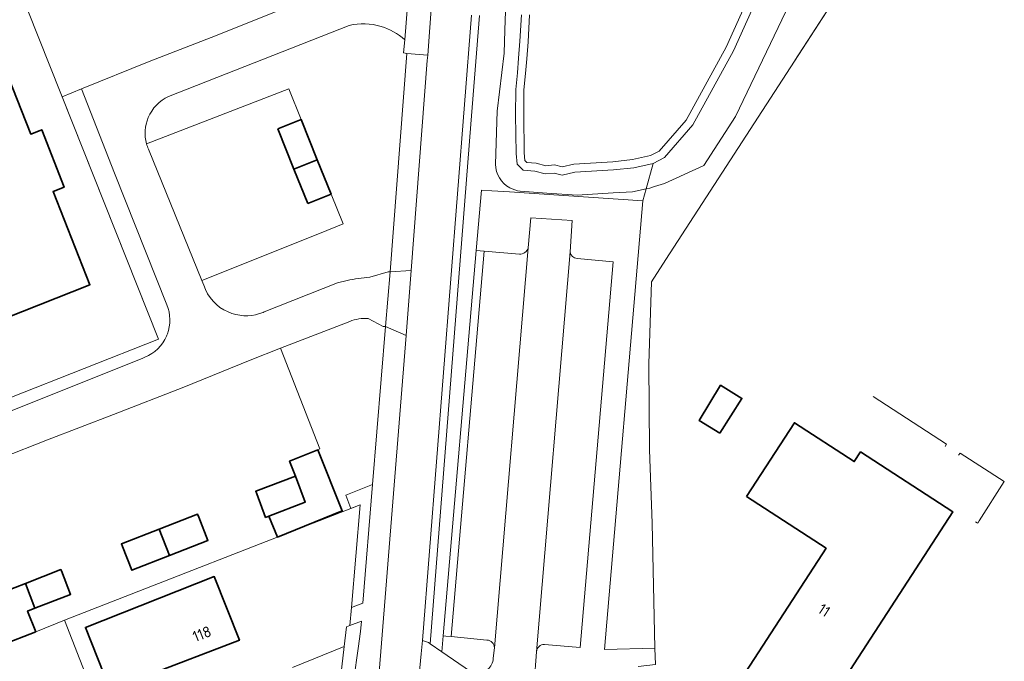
# Model space of a CAD drawing. Extents: x 150256 to 156914, y 461459 to 469481.
# Tile 344 of 656: x 155131 to 155253, y 464190 to 464269. Entities that reach past the tile are written whole.
import ezdxf
from ezdxf.enums import TextEntityAlignment as Align

# ---------------------------------------------------------------- set-up
doc = ezdxf.new("R2010")
doc.units = 0
doc.header["$LTSCALE"] = 0.75
for name, color, linetype, lineweight in [('B-RO-GR-BEPLANTING_CULTUUR_BODEMBEDEKKER-GV', 251, 'CONTINUOUS', 18), ('B-RO-GR-BEPLANTING_CULTUUR_BOSPLANTSOEN-GV', 251, 'CONTINUOUS', 18), ('B-RO-GR-GROENVOORZIENING-GV', 251, 'CONTINUOUS', 18), ('B-RO-GR-HAAG-GV', 251, 'CONTINUOUS', 13), ('B-RO-IE-TERREINAFSCHEIDING_KUNSTMATIG_HEKWERK-G', 251, 'IE-TERREINAFSCHEIDING-KUNSTMATIG', 18), ('B-RO-IE-TERREINAFSCHEIDING_KUNSTMATIG_MUUR-G', 251, 'IE-TERREINAFSCHEIDING-KUNSTMATIG-DICHT', 18), ('B-RO-OG-BEBOUWING-GV', 6, 'CONTINUOUS', 35), ('B-RO-OG-BEBOUWING-T18', 1, 'CONTINUOUS', 18), ('B-RO-OG-TERREIN_CULTUURSCHEIDING-GV', 251, 'CONTINUOUS', 18), ('B-RO-OG-WATER_MEER-GV', 251, 'CONTINUOUS', 18), ('B-RO-OG-WATER_SLOOT-GV', 251, 'CONTINUOUS', 18), ('B-RO-VH-VERHARDING_ASFALT-GV', 251, 'CONTINUOUS', 18), ('B-RO-VH-VERHARDING_BETONSTRAATSTEEN-GV', 251, 'CONTINUOUS', 18), ('B-RO-VH-VERHARDING_TEGEL-GV', 251, 'CONTINUOUS', 18)]:
    doc.layers.add(name, color=color, linetype=linetype, lineweight=lineweight)
doc.styles.add('NLCS-ISO-M200-T18', font='NLCS-ISO.ttf', dxfattribs={"height": 360})
doc.linetypes.add('IE-TERREINAFSCHEIDING-KUNSTMATIG', pattern='A,4,[82,NLCS.SHX,S=0.75,R=90,X=0,Y=0],4,-2', length=10)
doc.linetypes.add('IE-TERREINAFSCHEIDING-KUNSTMATIG-DICHT', pattern='A,8,-1,[82,NLCS.SHX,S=0.75,R=90,X=0,Y=0],-1', length=10)

msp = doc.modelspace()

# ---------------------------------------------------------------- linework, layer by layer
at = {"layer": 'B-RO-GR-BEPLANTING_CULTUUR_BODEMBEDEKKER-GV'}
for points in [[(155209.741, 464191.239), (155203.512, 464191.065), (155208.255, 464246.372), (155191.788, 464247.481), (155189.631, 464247.627), (155188.334, 464247.714), (155187.696, 464240.259), (155188.692, 464240.175), (155193.021, 464239.811)], [(155194.111, 464240.595), (155194.414, 464244.298), (155199.535, 464243.953), (155199.27, 464240.08)], [(155200.147, 464239.279), (155204.601, 464238.875), (155200.523, 464191.321), (155196.105, 464191.706)], [(155189.001, 464192.245), (155184.621, 464192.661), (155183.972, 464192.723), (155183.625, 464192.756), (155183.457, 464190.792), (155186.999, 464188.358)], [(155189.8, 464189.991), (155189.943, 464191.276)], [(155207.683, 464188.995), (155209.789, 464189.227), (155209.741, 464191.239)], [(155195.124, 464190.806), (155194.836, 464186.933)]]:
    msp.add_lwpolyline(points, dxfattribs=at)
for points in [[(155193.021, 464239.811, 0.3468401), (155194.111, 464240.595)], [(155199.27, 464240.08, 0.3480213), (155200.147, 464239.279)], [(155189.943, 464191.276, 0.4065936), (155189.001, 464192.245)], [(155196.105, 464191.706, 0.3790605), (155195.124, 464190.806)], [(155187.578, 464188.178, 0.4423808), (155189.8, 464189.991)]]:
    msp.add_lwpolyline(points, format="xyb", dxfattribs=at)
at = {"layer": 'B-RO-GR-BEPLANTING_CULTUUR_BOSPLANTSOEN-GV'}
for points in [[(155208.659, 464247.865), (155208.255, 464246.372), (155203.512, 464191.065), (155209.741, 464191.239), (155209.373, 464206.663), (155209.047, 464215.709), (155208.966, 464226.286), (155209.295, 464236.411), (155211.073, 464239.152), (155226.942, 464263.622), (155226.976, 464263.675), (155241.989, 464286.824), (155240.355, 464293.71), (155238.75, 464308.47), (155232.201, 464310.104), (155234.696, 464291.415)], [(155234.696, 464291.415), (155232.201, 464310.104), (155227.433, 464311.293), (155230.106, 464288.651), (155219.4, 464264.88), (155214.426, 464255.736), (155210.895, 464251.723), (155209.511, 464251.009), (155208.659, 464247.865)], [(155208.659, 464247.865), (155209.094, 464247.961), (155209.676, 464248.144), (155210.926, 464248.536), (155215.743, 464250.751), (155219.665, 464256.789), (155233.515, 464285.713)], [(155233.515, 464285.713), (155219.665, 464256.789), (155215.743, 464250.751), (155210.926, 464248.536), (155209.676, 464248.144), (155209.094, 464247.961), (155208.659, 464247.865)], [(155172.025, 464268.02), (155149.755, 464259.25)], [(155174.582, 464236.97), (155176.828, 464237.616), (155177.094, 464237.622), (155179.153, 464264.547), (155178.743, 464264.637), (155178.877, 464266.233)], [(155147.044, 464253.416), (155164.588, 464260.213), (155166.106, 464256.421), (155168.106, 464251.427), (155169.8, 464247.196), (155171.311, 464243.548), (155168.376, 464242.375), (155153.855, 464236.573), (155154.098, 464235.977)], [(155161.551, 464232.694), (155170.586, 464236.262), (155171.784, 464236.565)], [(155172.098, 464231.517), (155163.577, 464228.204), (155168.412, 464215.797), (155168.155, 464215.689), (155171.176, 464208.165), (155171.209, 464208.072), (155171.395, 464208.144), (155172.245, 464208.475), (155171.618, 464210.085), (155174.921, 464211.395), (155176.524, 464230.909)], [(155176.524, 464230.909), (155176.208, 464230.896), (155174.396, 464231.871)]]:
    msp.add_lwpolyline(points, dxfattribs=at)
for points in [[(155175.975, 464267.881, 0.1308844), (155172.025, 464268.02)], [(155178.877, 464266.233, 0.1094927), (155175.975, 464267.881)], [(155149.755, 464259.25, 0.1845539), (155147.263, 464256.643)], [(155147.263, 464256.643, 0.1658032), (155147.044, 464253.416)], [(155171.784, 464236.565, -0.0346656), (155174.582, 464236.97)], [(155154.098, 464235.977, 0.2126438), (155157.104, 464232.686)], [(155157.104, 464232.686, 0.1823256), (155160.987, 464232.48)], [(155160.987, 464232.48, 0.0271512), (155161.551, 464232.694)], [(155174.396, 464231.871, 0.1183703), (155172.098, 464231.517)]]:
    msp.add_lwpolyline(points, format="xyb", dxfattribs=at)
at = {"layer": 'B-RO-GR-GROENVOORZIENING-GV'}
for points in [[(155184.621, 464192.661), (155188.692, 464240.175), (155187.696, 464240.259), (155183.625, 464192.756), (155183.972, 464192.723)], [(155173.721, 464196.797), (155174.921, 464211.395), (155171.618, 464210.085), (155172.245, 464208.475), (155173.409, 464208.929), (155172.311, 464196.235)], [(155171.002, 464176.059), (155173.139, 464191.213), (155173.435, 464193.31), (155173.538, 464194.564), (155172.119, 464194.018), (155171.7, 464193.857), (155171.422, 464191.455), (155169.677, 464176.387)]]:
    msp.add_lwpolyline(points, close=True, dxfattribs=at)
at = {"layer": 'B-RO-GR-HAAG-GV'}
for points in [[(155184.621, 464192.661), (155188.692, 464240.175), (155187.696, 464240.259), (155183.625, 464192.756), (155183.972, 464192.723)], [(155172.311, 464196.235), (155173.721, 464196.797), (155174.921, 464211.395), (155171.618, 464210.085), (155172.245, 464208.475), (155173.409, 464208.929)], [(155169.677, 464176.387), (155171.002, 464176.059), (155173.139, 464191.213), (155173.435, 464193.31), (155173.538, 464194.564), (155172.119, 464194.018), (155171.7, 464193.857), (155171.422, 464191.455)]]:
    msp.add_lwpolyline(points, close=True, dxfattribs=at)
at = {"layer": 'B-RO-IE-TERREINAFSCHEIDING_KUNSTMATIG_HEKWERK-G'}
for points in [[(155226.942, 464263.622), (155252.068, 464302.365)], [(155128.405, 464279.936), (155148.523, 464229.315), (155130.202, 464222.098)], [(155172.311, 464196.235), (155173.409, 464208.929), (155136.919, 464194.707)], [(155209.373, 464206.663), (155209.741, 464191.239)], [(155172.12, 464194.018), (155172.311, 464196.235)], [(155133.384, 464193.252), (155136.919, 464194.707)], [(155136.919, 464194.707), (155142.604, 464180.127)], [(155209.741, 464191.239), (155209.789, 464189.227)]]:
    msp.add_lwpolyline(points, dxfattribs=at)
at = {"layer": 'B-RO-IE-TERREINAFSCHEIDING_KUNSTMATIG_MUUR-G'}
for points in [[(155245.516, 464216.106), (155245.7, 464216.38), (155236.64, 464222.253)], [(155252.81, 464211.77), (155247.365, 464215.292), (155247.173, 464215.016)], [(155249.726, 464206.927), (155252.81, 464211.77)], [(155249.454, 464206.703), (155249.55, 464206.65), (155249.726, 464206.927)], [(155249.26, 464206.81), (155249.454, 464206.703)], [(155169.677, 464176.387), (155171.422, 464191.455), (155165.026, 464188.855)]]:
    msp.add_lwpolyline(points, dxfattribs=at)
at = {"layer": 'B-RO-OG-BEBOUWING-GV'}
for points in [[(155101.078, 464255.248), (155106.246, 464242.193), (155106.799, 464240.796), (155112.929, 464225.31), (155140.063, 464236.05), (155135.521, 464247.524), (155136.879, 464248.061), (155134.123, 464255.143), (155133.938, 464255.07), (155132.775, 464254.609), (155128.233, 464266.083), (155101.048, 464255.323)], [(155163.227, 464255.268), (155165.226, 464250.276), (155168.106, 464251.427), (155166.106, 464256.421)], [(155166.921, 464246.043), (155169.8, 464247.196), (155168.106, 464251.427), (155165.226, 464250.276)], [(155217.717, 464217.763), (155220.448, 464222.019), (155217.827, 464223.641), (155215.177, 464219.318)], [(155221.016, 464209.93), (155230.843, 464203.548), (155216.229, 464181.047), (155225.154, 464175.25), (155246.458, 464208.053), (155235.092, 464215.435), (155234.316, 464214.239), (155226.931, 464219.036)], [(155165.398, 464212.438), (155166.622, 464209.231), (155162.128, 464207.516), (155163.179, 464204.924), (155171.176, 464208.165), (155168.155, 464215.689), (155164.684, 464214.31)], [(155165.398, 464212.438), (155160.512, 464210.573), (155160.636, 464210.248), (155161.736, 464207.366), (155162.128, 464207.516), (155166.622, 464209.231)], [(155148.59, 464205.892), (155149.868, 464202.655), (155154.608, 464204.502), (155153.481, 464207.393), (155153.344, 464207.745)], [(155149.868, 464202.655), (155148.59, 464205.892), (155143.959, 464204.087), (155144.081, 464203.775), (155145.223, 464200.844)], [(155132.108, 464199.209), (155133.295, 464196.158), (155137.689, 464197.864), (155136.562, 464200.763), (155136.503, 464200.916)], [(155142.554, 464186.095), (155145.114, 464187.078), (155147.14, 464187.855), (155158.492, 464192.212), (155155.39, 464200.069), (155139.512, 464193.8)], [(155133.295, 464196.158), (155132.108, 464199.209), (155126.994, 464197.223), (155129.175, 464191.615), (155133.384, 464193.252), (155132.39, 464195.806)]]:
    msp.add_lwpolyline(points, close=True, dxfattribs=at)
at = {"layer": 'B-RO-OG-TERREIN_CULTUURSCHEIDING-GV'}
for points in [[(155187.103, 464269.286), (155181.057, 464192.169), (155181.798, 464191.933), (155182.029, 464191.774), (155187.053, 464255.854), (155188.101, 464269.221)], [(155188.101, 464269.221), (155187.053, 464255.854), (155182.029, 464191.774), (155183.457, 464190.792), (155183.625, 464192.756), (155187.696, 464240.259), (155188.334, 464247.714), (155189.631, 464247.627), (155191.788, 464247.481), (155208.255, 464246.372), (155208.659, 464247.865), (155206.957, 464247.488), (155204.573, 464247.366), (155200.134, 464247.088), (155196.405, 464247.326), (155193.134, 464247.578)], [(155190.073, 464250.89), (155190.281, 464257.451), (155191.151, 464264.577), (155191.209, 464267.411), (155191.289, 464269.768)]]:
    msp.add_lwpolyline(points, dxfattribs=at)
for points in [[(155191.824, 464248, -0.2618376), (155190.073, 464250.89)], [(155193.134, 464247.578, -0.100647), (155191.824, 464248)]]:
    msp.add_lwpolyline(points, format="xyb", dxfattribs=at)
at = {"layer": 'B-RO-OG-WATER_MEER-GV'}
for points in [[(155193.264, 464269.329), (155193.094, 464266.073), (155192.929, 464263.974), (155192.776, 464262.18), (155192.58, 464260.11), (155192.558, 464257.006), (155192.607, 464252.236), (155192.728, 464250.89), (155193.507, 464250.157), (155194.907, 464250.036), (155196.217, 464249.709), (155197.289, 464249.807), (155198.304, 464249.563), (155199.868, 464249.906), (155204.621, 464250.206), (155207.122, 464250.474), (155209.511, 464251.009), (155210.895, 464251.723), (155214.426, 464255.736), (155219.4, 464264.88), (155230.106, 464288.651)], [(155194.264, 464269.309), (155194.092, 464266.008), (155193.926, 464263.892), (155193.772, 464262.09), (155193.58, 464260.059), (155193.558, 464257.008), (155193.607, 464252.286), (155193.69, 464251.358), (155193.939, 464251.123), (155195.072, 464251.025), (155196.295, 464250.72), (155197.362, 464250.818), (155198.314, 464250.589), (155199.729, 464250.899), (155204.536, 464251.203), (155206.959, 464251.462), (155209.167, 464251.957), (155210.269, 464252.525), (155213.601, 464256.312), (155218.504, 464265.325), (155229.08, 464288.809)], [(155229.08, 464288.809), (155218.504, 464265.325), (155213.601, 464256.312), (155210.269, 464252.525), (155209.167, 464251.957), (155206.959, 464251.462), (155204.536, 464251.203), (155199.729, 464250.899), (155198.314, 464250.589), (155197.362, 464250.818), (155196.295, 464250.72), (155195.072, 464251.025), (155193.939, 464251.123), (155193.69, 464251.358), (155193.607, 464252.286), (155193.558, 464257.008), (155193.58, 464260.059), (155193.772, 464262.09), (155193.926, 464263.892), (155194.092, 464266.008), (155194.264, 464269.309)]]:
    msp.add_lwpolyline(points, dxfattribs=at)
at = {"layer": 'B-RO-OG-WATER_SLOOT-GV'}
for points in [[(155191.289, 464269.768), (155191.209, 464267.411), (155191.151, 464264.577), (155190.281, 464257.451), (155190.073, 464250.89)], [(155208.659, 464247.865), (155209.511, 464251.009), (155207.122, 464250.474), (155204.621, 464250.206), (155199.868, 464249.906), (155198.304, 464249.563), (155197.289, 464249.807), (155196.217, 464249.709), (155194.907, 464250.036), (155193.507, 464250.157), (155192.728, 464250.89), (155192.607, 464252.236), (155192.558, 464257.006), (155192.58, 464260.11), (155192.776, 464262.18), (155192.929, 464263.974), (155193.094, 464266.073), (155193.264, 464269.329)], [(155193.134, 464247.578), (155196.405, 464247.326), (155200.134, 464247.088), (155204.573, 464247.366), (155206.957, 464247.488), (155208.659, 464247.865)]]:
    msp.add_lwpolyline(points, dxfattribs=at)
for points in [[(155190.073, 464250.89, 0.2618376), (155191.824, 464248)], [(155191.824, 464248, 0.100647), (155193.134, 464247.578)]]:
    msp.add_lwpolyline(points, format="xyb", dxfattribs=at)
at = {"layer": 'B-RO-VH-VERHARDING_ASFALT-GV'}
for points in [[(155182.219, 464271.189), (155181.716, 464264.358), (155181.666, 464263.679), (155179.69, 464237.817), (155179.066, 464229.789), (155175.936, 464190.836), (155175.402, 464184.192)], [(155177.348, 464168.455), (155179.922, 464180.172), (155180.903, 464190.538), (155181.057, 464192.169), (155187.103, 464269.286)]]:
    msp.add_lwpolyline(points, dxfattribs=at)
at = {"layer": 'B-RO-VH-VERHARDING_BETONSTRAATSTEEN-GV'}
for points in [[(155173.38, 464273.803), (155163.87, 464270.045), (155155.777, 464266.818), (155147.39, 464263.543), (155139.035, 464260.18), (155143.085, 464249.78), (155149.554, 464233.568)], [(155178.877, 464266.233), (155179.406, 464272.559), (155179.264, 464272.487), (155179.117, 464272.427), (155178.966, 464272.378), (155178.811, 464272.341)], [(155149.755, 464259.25), (155172.025, 464268.02)], [(155149.554, 464233.568), (155143.085, 464249.78), (155139.035, 464260.18), (155139.03, 464260.178), (155136.64, 464259.216), (155148.523, 464229.316), (155130.202, 464222.098), (155102.792, 464211.236), (155103.369, 464209.713), (155112.39, 464213.316), (155113.479, 464213.751)], [(155154.098, 464235.977), (155153.855, 464236.573), (155147.276, 464252.743)], [(155194.836, 464186.933), (155195.124, 464190.806), (155199.27, 464240.08), (155199.535, 464243.953), (155194.414, 464244.298), (155194.111, 464240.595), (155189.943, 464191.276), (155189.8, 464189.991)], [(155188.692, 464240.175), (155184.621, 464192.661), (155189.001, 464192.245)], [(155193.021, 464239.811), (155188.692, 464240.175)], [(155189.943, 464191.276), (155194.111, 464240.595)], [(155199.27, 464240.08), (155195.124, 464190.806)], [(155196.105, 464191.706), (155200.523, 464191.321), (155204.601, 464238.875), (155200.147, 464239.279)], [(155174.396, 464231.871), (155176.208, 464230.896), (155176.524, 464230.909), (155177.094, 464237.622), (155176.828, 464237.616), (155174.582, 464236.97)], [(155171.784, 464236.565), (155170.586, 464236.262), (155161.551, 464232.694)], [(155146.525, 464226.966), (155113.479, 464213.751), (155112.39, 464213.316), (155103.369, 464209.713), (155105.06, 464205.245), (155117.888, 464210.261), (155134.857, 464216.942), (155142.995, 464220.058), (155151.63, 464223.427), (155159.818, 464226.743), (155163.577, 464228.204), (155172.098, 464231.517)], [(155113.479, 464213.751), (155146.525, 464226.966)], [(155186.999, 464188.358), (155183.457, 464190.792), (155182.029, 464191.774), (155181.798, 464191.933), (155181.057, 464192.169), (155180.903, 464190.538), (155179.922, 464180.172)]]:
    msp.add_lwpolyline(points, dxfattribs=at)
for points in [[(155172.025, 464268.02, -0.1308844), (155175.975, 464267.881)], [(155175.975, 464267.881, -0.1094927), (155178.877, 464266.233)], [(155147.263, 464256.643, -0.1845539), (155149.755, 464259.25)], [(155147.044, 464253.416, -0.1658032), (155147.263, 464256.643)], [(155147.276, 464252.743, -0.0359939), (155147.044, 464253.416)], [(155194.111, 464240.595, -0.3468401), (155193.021, 464239.811)], [(155200.147, 464239.279, -0.3480213), (155199.27, 464240.08)], [(155174.582, 464236.97, 0.0346656), (155171.784, 464236.565)], [(155157.104, 464232.686, -0.2126438), (155154.098, 464235.977)], [(155149.554, 464233.568, -0.1857659), (155149.614, 464229.972)], [(155149.614, 464229.972, 0.1857659), (155149.554, 464233.568)], [(155160.987, 464232.48, -0.1823256), (155157.104, 464232.686)], [(155161.551, 464232.694, -0.0271512), (155160.987, 464232.48)], [(155172.098, 464231.517, -0.1183703), (155174.396, 464231.871)], [(155149.614, 464229.972, -0.0115887), (155149.513, 464229.719)], [(155149.513, 464229.719, 0.0115887), (155149.614, 464229.972)], [(155149.513, 464229.719, -0.1949278), (155146.855, 464227.093)], [(155146.855, 464227.093, 0.1949278), (155149.513, 464229.719)], [(155146.855, 464227.093, -0.0278176), (155146.525, 464226.966)], [(155146.525, 464226.966, 0.0278176), (155146.855, 464227.093)], [(155189.001, 464192.245, -0.4065936), (155189.943, 464191.276)], [(155195.124, 464190.806, -0.3790605), (155196.105, 464191.706)], [(155189.8, 464189.991, -0.4423808), (155187.578, 464188.178)]]:
    msp.add_lwpolyline(points, format="xyb", dxfattribs=at)
at = {"layer": 'B-RO-VH-VERHARDING_TEGEL-GV'}
for points in [[(155179.406, 464272.559), (155178.877, 464266.233), (155178.743, 464264.637), (155179.153, 464264.547), (155181.716, 464264.358), (155182.219, 464271.189)], [(155175.402, 464184.192), (155175.936, 464190.836), (155179.066, 464229.789), (155176.524, 464230.909), (155174.921, 464211.395)], [(155174.921, 464211.395), (155173.721, 464196.797), (155172.311, 464196.235), (155172.119, 464194.018), (155173.538, 464194.564), (155173.435, 464193.31), (155173.139, 464191.213), (155171.002, 464176.059), (155159.499, 464147.091), (155159.034, 464145.92), (155153.339, 464138.059), (155152.427, 464137.119), (155130.831, 464114.871), (155129.934, 464113.947), (155125.416, 464109.236), (155127.637, 464107.073), (155147.224, 464127.193)]]:
    msp.add_lwpolyline(points, dxfattribs=at)
for points in [[(155179.153, 464264.547), (155177.094, 464237.622), (155179.69, 464237.817), (155181.666, 464263.679), (155181.716, 464264.358)], [(155177.094, 464237.622), (155176.524, 464230.909), (155179.066, 464229.789), (155179.69, 464237.817)]]:
    msp.add_lwpolyline(points, close=True, dxfattribs=at)

# ---------------------------------------------------------------- texts
at = {"layer": 'B-RO-OG-BEBOUWING-T18', "style": 'NLCS-ISO-M200-T18'}
for s, rotation, p in [('11', 326.9, (155230.6, 464195.914)), ('118', 21.5, (155153.88, 464193))]:
    msp.add_text(s, height=1.35, rotation=rotation, dxfattribs=at).set_placement(p, align=Align.MIDDLE)

doc.saveas('drawing.dxf')
